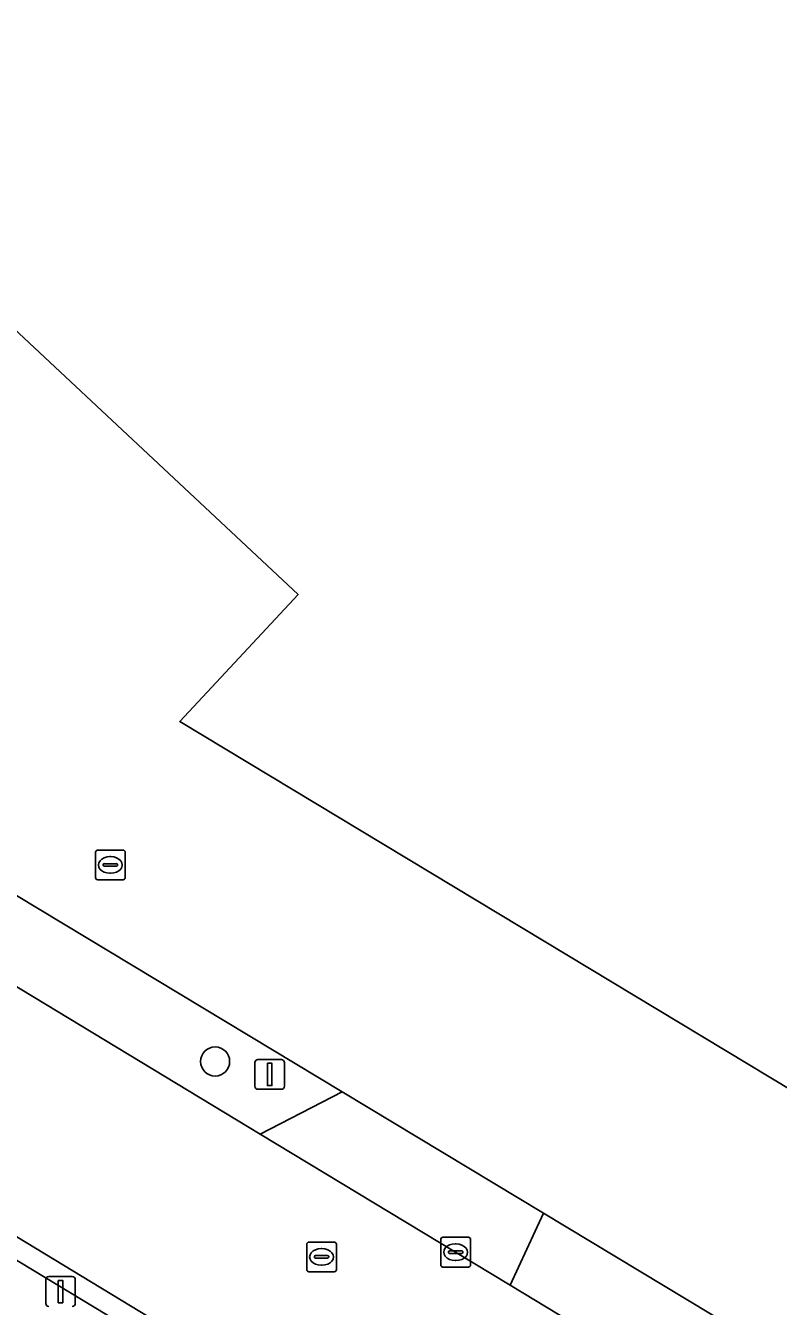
# Model space of a CAD drawing. Extents: x 156141 to 158132, y 385651 to 388333.
# Drawn here: x 156467.88 to 156493.16, y 386688.03 to 386731.06 of the extents above; entities that cross this region are included whole.
import ezdxf

# ---------------------------------------------------------------- set-up
doc = ezdxf.new("R2010")
doc.units = 0
for name, color, linetype in [('IMGEO_Berm_groen', 7, 'Continuous'), ('IMGEO_Boom', 7, 'Continuous'), ('IMGEO_Erf', 7, 'Continuous'), ('IMGEO_Hek', 7, 'Continuous'), ('IMGEO_Kolk', 7, 'Continuous'), ('IMGEO_Lichtmast', 7, 'Continuous'), ('IMGEO_Pand', 7, 'Continuous'), ('IMGEO_Rijbaan_lokaal_gesloten', 7, 'Continuous'), ('IMGEO_Rijbaan_lokaal_open', 7, 'Continuous'), ('IMGEO_Rioolput', 7, 'Continuous'), ('IMGEO_Verkeersbordpaal', 7, 'Continuous'), ('IMGEO_Voetpad_open', 7, 'Continuous')]:
    doc.layers.add(name, color=color, linetype=linetype)

msp = doc.modelspace()

# ---------------------------------------------------------------- linework, layer by layer
at = {"layer": 'IMGEO_Berm_groen'}
msp.add_lwpolyline([(156406.482, 386735.661), (156409.811, 386733.655), (156411.519, 386732.626), (156414.135, 386731.05), (156417.394, 386729.087), (156434.062, 386719.017), (156449.019, 386710.003), (156466.52, 386699.403), (156475.759, 386693.817), (156478.507, 386695.242), (156416.672, 386732.53), (156414.663, 386734.058)], dxfattribs=at)
for points in [[(156446.317, 386703.253), (156430.513, 386712.82), (156415.548, 386721.836), (156409.646, 386725.395), (156409.226, 386724.845), (156455.501, 386696.883), (156500, 386669.946), (156503.819, 386667.634), (156503.849, 386668.18), (156503.944, 386668.339), (156500, 386670.722), (156496.242, 386672.993), (156479.607, 386683.066), (156461.249, 386694.203)], [(156485.278, 386691.159), (156484.155, 386688.74), (156498.972, 386679.771), (156500, 386679.149), (156502.64, 386677.551), (156504.13, 386680.019), (156502.302, 386681.122), (156502.213, 386680.947)]]:
    msp.add_lwpolyline(points, close=True, dxfattribs=at)
at = {"layer": 'IMGEO_Boom'}
msp.add_circle((156474.244, 386696.258), 0.489, dxfattribs=at)
at = {"layer": 'IMGEO_Erf'}
for points in [[(156500, 386831.198), (156491.571, 386823.646), (156483.135, 386815.4), (156480.476, 386812.823), (156481.195, 386811.984), (156475.715, 386805.498), (156458.53, 386785.226), (156416.672, 386732.53), (156478.507, 386695.242), (156485.278, 386691.159), (156502.213, 386680.947), (156502.302, 386681.122), (156504.13, 386680.019), (156508.422, 386677.43), (156596.799, 386624.114)], [(156497.132, 386765.976), (156498.535, 386767.478), (156505.515, 386774.953), (156539.626, 386735.795), (156502.864, 386689.702), (156473.055, 386707.684), (156477.032, 386711.947), (156467.31, 386721.051), (156467.132, 386720.885), (156467.242, 386720.386)]]:
    msp.add_lwpolyline(points, dxfattribs=at)
at = {"layer": 'IMGEO_Hek'}
for points in [[(156416.672, 386732.53), (156478.507, 386695.242)], [(156478.507, 386695.242), (156485.278, 386691.159)], [(156485.278, 386691.159), (156502.213, 386680.947), (156502.302, 386681.122)]]:
    msp.add_lwpolyline(points, dxfattribs=at)
at = {"layer": 'IMGEO_Kolk'}
for p, q in [((156470.226, 386702.434), (156470.226, 386703.286)), ((156470.301, 386703.36), (156471.153, 386703.36)), ((156471.227, 386703.286), (156471.227, 386702.434)), ((156470.485, 386702.854), (156470.485, 386702.866)), ((156470.528, 386702.903), (156470.926, 386702.903)), ((156470.714, 386703.14), (156470.739, 386703.14)), ((156470.969, 386702.866), (156470.969, 386702.854)), ((156470.923, 386702.817), (156470.525, 386702.817)), ((156470.737, 386702.58), (156470.712, 386702.58)), ((156471.153, 386702.36), (156470.301, 386702.36)), ((156481.824, 386689.423), (156481.824, 386690.275)), ((156481.899, 386690.349), (156482.751, 386690.349)), ((156482.312, 386690.129), (156482.337, 386690.129)), ((156482.825, 386690.275), (156482.825, 386689.423)), ((156482.083, 386689.843), (156482.083, 386689.855)), ((156482.521, 386689.806), (156482.123, 386689.806)), ((156482.126, 386689.892), (156482.524, 386689.892)), ((156482.335, 386689.569), (156482.31, 386689.569)), ((156482.567, 386689.855), (156482.567, 386689.843)), ((156482.751, 386689.349), (156481.899, 386689.349))]:
    msp.add_line(p, q, dxfattribs=at)
for points in [[(156470.226, 386702.434), (156470.226, 386703.286)], [(156470.301, 386703.36), (156471.153, 386703.36)], [(156471.227, 386703.286), (156471.227, 386702.434)], [(156471.153, 386702.36), (156470.301, 386702.36)], [(156481.824, 386689.423), (156481.824, 386690.275)], [(156481.899, 386690.349), (156482.751, 386690.349)], [(156482.825, 386690.275), (156482.825, 386689.423)], [(156482.751, 386689.349), (156481.899, 386689.349)]]:
    msp.add_lwpolyline(points, dxfattribs=at)
for centre, radius, start, end in [((156470.303, 386703.284), 0.0765, 91.552, 178.448), ((156470.303, 386703.284), 0.0765, 91.552, 178.448), ((156471.151, 386703.284), 0.0765, 1.552, 88.448), ((156471.151, 386703.284), 0.0765, 1.552, 88.448), ((156470.525, 386702.863), 0.0403, 85.8775, 175.7526), ((156470.522, 386702.853), 0.0366, 178.938, 274.7102), ((156470.926, 386702.86), 0.043, 264.8664, 352.4533), ((156470.93, 386702.865), 0.0386, 1.7309, 96.639), ((156470.303, 386702.436), 0.0765, 181.552, 268.448), ((156470.303, 386702.436), 0.0765, 181.552, 268.448), ((156471.151, 386702.436), 0.0765, 271.552, 358.448), ((156471.151, 386702.436), 0.0765, 271.552, 358.448), ((156481.901, 386690.273), 0.0765, 91.552, 178.448), ((156481.901, 386690.273), 0.0765, 91.552, 178.448), ((156482.749, 386690.273), 0.0765, 1.552, 88.448), ((156482.749, 386690.273), 0.0765, 1.552, 88.448), ((156482.123, 386689.852), 0.0403, 85.8775, 175.7526), ((156482.12, 386689.842), 0.0366, 178.938, 274.7102), ((156482.524, 386689.849), 0.043, 264.8664, 352.4533), ((156482.528, 386689.854), 0.0386, 1.7309, 96.639), ((156481.901, 386689.425), 0.0765, 181.552, 268.448), ((156481.901, 386689.425), 0.0765, 181.552, 268.448), ((156482.749, 386689.425), 0.0765, 271.552, 358.448), ((156482.749, 386689.425), 0.0765, 271.552, 358.448)]:
    msp.add_arc(centre, radius, start, end, dxfattribs=at)
for centre, major_axis, ratio, start_param, end_param in [((156470.713, 386702.86), (-0.387, 0.002), 0.722429, 4.712389, 7.853982), ((156470.738, 386702.86), (-0.39, 0.002), 0.717154, 1.570796, 4.712389), ((156482.311, 386689.849), (-0.387, 0.002), 0.722429, 4.712389, 7.853982), ((156482.336, 386689.849), (-0.39, 0.002), 0.717154, 1.570796, 4.712389)]:
    msp.add_ellipse(centre, major_axis=major_axis, ratio=ratio, start_param=start_param, end_param=end_param, dxfattribs=at)
at = {"layer": 'IMGEO_Lichtmast'}
for p, q in [((156468.557, 386688.128), (156468.557, 386688.928)), ((156468.557, 386688.928), (156468.557, 386688.128)), ((156468.657, 386689.028), (156469.447, 386689.028)), ((156469.447, 386689.028), (156468.657, 386689.028)), ((156469.547, 386688.928), (156469.547, 386688.128)), ((156469.547, 386688.128), (156469.547, 386688.928))]:
    msp.add_line(p, q, dxfattribs=at)
msp.add_lwpolyline([(156468.977, 386688.903), (156469.127, 386688.903), (156469.127, 386688.153), (156468.977, 386688.153), (156468.977, 386688.903)], dxfattribs=at)
for centre, start, end in [((156468.657, 386688.928), 90, 180), ((156468.657, 386688.928), 90, 180), ((156469.447, 386688.928), 0, 90), ((156469.447, 386688.928), 360, 90), ((156468.657, 386688.128), 180, 270), ((156468.657, 386688.128), 180, 270), ((156469.447, 386688.128), 270, 0), ((156469.447, 386688.128), 270, 0)]:
    msp.add_arc(centre, 0.1, start, end, dxfattribs=at)
at = {"layer": 'IMGEO_Pand'}
msp.add_lwpolyline([(156467.242, 386720.386), (156467.132, 386720.885), (156467.31, 386721.051), (156477.032, 386711.947), (156473.055, 386707.684), (156502.864, 386689.702), (156539.626, 386735.795), (156505.515, 386774.953), (156498.535, 386767.478), (156497.132, 386765.976), (156473.362, 386788.273), (156436.985, 386749.493), (156441.135, 386745.621), (156440.937, 386745.409)], dxfattribs=at)
at = {"layer": 'IMGEO_Rijbaan_lokaal_gesloten'}
for points in [[(156594.133, 386622.233), (156577.464, 386632.322), (156560.801, 386642.392), (156545.845, 386651.42), (156531.429, 386660.126), (156514.774, 386670.209), (156506.911, 386674.967), (156502.64, 386677.551), (156500, 386679.149), (156498.972, 386679.771), (156484.155, 386688.74), (156482.322, 386689.849), (156475.759, 386693.817), (156466.52, 386699.403), (156449.019, 386710.003), (156434.062, 386719.017), (156417.394, 386729.087), (156414.135, 386731.05), (156411.519, 386732.626), (156409.811, 386733.655), (156406.482, 386735.661)], [(156401.627, 386730.006), (156401.716, 386730.169), (156401.957, 386730.031), (156405.455, 386727.922), (156407.166, 386726.89), (156409.646, 386725.395), (156415.548, 386721.836), (156430.513, 386712.82), (156446.317, 386703.253), (156461.249, 386694.203), (156479.607, 386683.066), (156496.242, 386672.993), (156500, 386670.722), (156503.944, 386668.339), (156516.213, 386660.926), (156516.417, 386660.802), (156528.799, 386653.317), (156544.882, 386643.606), (156561.561, 386633.56), (156577.37, 386623.999), (156599.341, 386610.688)]]:
    msp.add_lwpolyline(points, dxfattribs=at)
at = {"layer": 'IMGEO_Rijbaan_lokaal_open'}
msp.add_lwpolyline([(156482.322, 386689.849), (156484.155, 386688.74), (156485.278, 386691.159), (156478.507, 386695.242), (156475.759, 386693.817)], close=True, dxfattribs=at)
at = {"layer": 'IMGEO_Rioolput'}
for p, q in [((156477.32, 386689.264), (156477.32, 386690.116)), ((156477.395, 386690.19), (156478.247, 386690.19)), ((156477.808, 386689.97), (156477.833, 386689.97)), ((156478.321, 386690.116), (156478.321, 386689.264)), ((156477.579, 386689.684), (156477.579, 386689.696)), ((156478.017, 386689.647), (156477.619, 386689.647)), ((156477.622, 386689.733), (156478.02, 386689.733)), ((156478.063, 386689.696), (156478.063, 386689.684)), ((156478.247, 386689.19), (156477.395, 386689.19)), ((156477.831, 386689.41), (156477.806, 386689.41))]:
    msp.add_line(p, q, dxfattribs=at)
for points in [[(156477.32, 386689.264), (156477.32, 386690.116)], [(156477.395, 386690.19), (156478.247, 386690.19)], [(156478.321, 386690.116), (156478.321, 386689.264)], [(156478.247, 386689.19), (156477.395, 386689.19)]]:
    msp.add_lwpolyline(points, dxfattribs=at)
for centre, radius, start, end in [((156477.397, 386690.114), 0.0765, 91.552, 178.448), ((156477.397, 386690.114), 0.0765, 91.552, 178.448), ((156478.245, 386690.114), 0.0765, 1.552, 88.448), ((156478.245, 386690.114), 0.0765, 1.552, 88.448), ((156477.619, 386689.693), 0.0403, 85.8775, 175.7526), ((156477.616, 386689.683), 0.0366, 178.938, 274.7102), ((156478.02, 386689.69), 0.043, 264.8664, 352.4533), ((156478.024, 386689.695), 0.0386, 1.7309, 96.639), ((156477.397, 386689.266), 0.0765, 181.552, 268.448), ((156477.397, 386689.266), 0.0765, 181.552, 268.448), ((156478.245, 386689.266), 0.0765, 271.552, 358.448), ((156478.245, 386689.266), 0.0765, 271.552, 358.448)]:
    msp.add_arc(centre, radius, start, end, dxfattribs=at)
for centre, major_axis, ratio, start_param, end_param in [((156477.807, 386689.69), (-0.387, 0.002), 0.722429, 4.712389, 7.853982), ((156477.832, 386689.69), (-0.39, 0.002), 0.717154, 1.570796, 4.712389)]:
    msp.add_ellipse(centre, major_axis=major_axis, ratio=ratio, start_param=start_param, end_param=end_param, dxfattribs=at)
at = {"layer": 'IMGEO_Verkeersbordpaal'}
for p, q in [((156475.58, 386695.422), (156475.58, 386696.222)), ((156475.58, 386696.222), (156475.58, 386695.422)), ((156475.68, 386696.322), (156476.47, 386696.322)), ((156476.47, 386696.322), (156475.68, 386696.322)), ((156476.57, 386696.222), (156476.57, 386695.422)), ((156476.57, 386695.422), (156476.57, 386696.222)), ((156476.47, 386695.322), (156475.68, 386695.322)), ((156475.68, 386695.322), (156476.47, 386695.322))]:
    msp.add_line(p, q, dxfattribs=at)
msp.add_lwpolyline([(156476, 386696.197), (156476.15, 386696.197), (156476.15, 386695.447), (156476, 386695.447), (156476, 386696.197)], dxfattribs=at)
for centre, start, end in [((156475.68, 386696.222), 90, 180), ((156475.68, 386696.222), 90, 180), ((156476.47, 386696.222), 0, 90), ((156476.47, 386696.222), 360, 90), ((156475.68, 386695.422), 180, 270), ((156475.68, 386695.422), 180, 270), ((156476.47, 386695.422), 270, 0), ((156476.47, 386695.422), 270, 0)]:
    msp.add_arc(centre, 0.1, start, end, dxfattribs=at)
at = {"layer": 'IMGEO_Voetpad_open'}
msp.add_lwpolyline([(156408.241, 386723.557), (156454.55, 386695.56), (156500, 386668.048), (156503.716, 386665.798), (156503.819, 386667.634), (156500, 386669.946), (156455.501, 386696.883), (156409.226, 386724.845)], close=True, dxfattribs=at)

doc.saveas('drawing.dxf')
